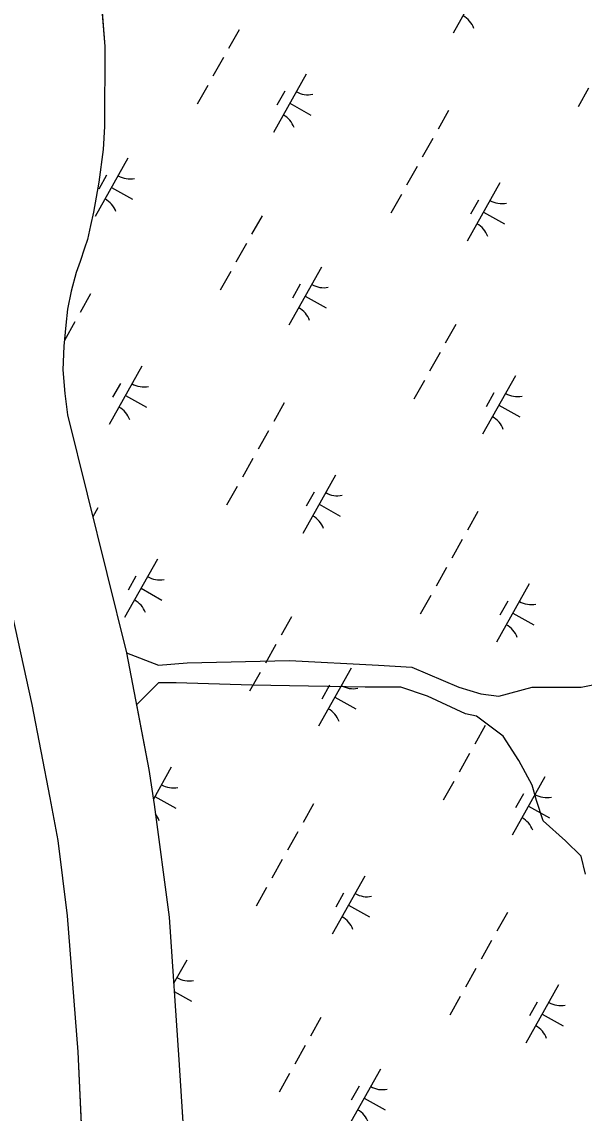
# Model space of a CAD drawing. Extents: x 3913936 to 3933962, y 195330 to 217741.
# Drawn here: x 3920880 to 3921301, y 204741 to 205558 of the extents above; entities that cross this region are included whole.
import ezdxf

# ---------------------------------------------------------------- set-up
doc = ezdxf.new("R2010")
doc.units = 0
doc.layers.add('V-TOPO-SHOR', color=7, linetype='Continuous')
doc.layers.add('V-WETL-SWMP', color=7, linetype='Continuous')

msp = doc.modelspace()

# ---------------------------------------------------------------- linework, layer by layer
at = {"layer": 'V-TOPO-SHOR'}
for points in [[(3920939.12, 205578.54), (3920942.18, 205539.98), (3920941.96, 205480.17), (3920940.97, 205462.8), (3920937.73, 205438.46), (3920933.69, 205416.04), (3920931.47, 205405.99), (3920929.25, 205395.55), (3920927, 205388.97), (3920923.62, 205378.91), (3920920.61, 205370.78), (3920916.88, 205356.85), (3920914.31, 205343.32), (3920912.87, 205331.35), (3920911.48, 205315.51), (3920910.87, 205297.76), (3920912.2, 205280.02), (3920914.27, 205264.22), (3920958.39, 205085.98)], [(3920847.73, 205181.09), (3920852.27, 205168.06), (3920868.87, 205126.28), (3920872.71, 205114.36), (3920887.61, 205047.36), (3920901.13, 204977.26), (3920906.96, 204945.42), (3920913.92, 204888.89), (3920921.95, 204787.1), (3920925.18, 204716.52), (3920924.25, 204637.28), (3920922.68, 204612.06), (3920922.52, 204601.89), (3920921.98, 204590.57), (3920922.34, 204579.51), (3920923.22, 204568.33), (3920924.58, 204560.37)], [(3920958.39, 205085.98), (3920982.29, 205076.8), (3921003.94, 205078.46), (3921080.53, 205080.13), (3921147.13, 205076.8), (3921172.1, 205075.13), (3921207.07, 205060.14), (3921223.72, 205055.15), (3921237.04, 205053.48), (3921262.02, 205060.14), (3921285.33, 205060.14), (3921298.65, 205060.14), (3921315.3, 205063.47)], [(3921301.98, 204920.28), (3921298.65, 204933.6), (3921286.99, 204945.26), (3921270.34, 204960.24), (3921265.35, 204975.23), (3921262.02, 204986.88), (3921252.03, 205005.2), (3921240.37, 205023.51), (3921220.39, 205038.5), (3921212.07, 205040.16), (3921183.76, 205053.48), (3921163.78, 205060.14), (3921137.14, 205060.14), (3921052.22, 205061.81), (3920995.61, 205063.47), (3920982.29, 205063.47), (3920965.81, 205046.99)], [(3920965.81, 205046.99), (3920975.02, 204998.55), (3920979.13, 204972.35), (3920990.33, 204887.95), (3920997.51, 204781.14), (3921004.74, 204668.15), (3921009.13, 204611.08), (3921019.44, 204540.57), (3921029.57, 204488.18), (3921070.12, 204278.27), (3921090.71, 204098.27), (3921107.56, 203906.27), (3921121.96, 203756.27)]]:
    msp.add_lwpolyline(points, dxfattribs=at)
at = {"layer": 'V-WETL-SWMP'}
for p, q in [((3921227.47, 205593.56), (3921202.97, 205549.97)), ((3920939.12, 205578.54), (3920942.18, 205539.98)), ((3921042.7, 205552.54), (3921034.86, 205538.59)), ((3920942.18, 205539.98), (3920941.96, 205480.17)), ((3921030.94, 205531.62), (3921023.1, 205517.67)), ((3921092.87, 205519.27), (3921068.37, 205475.68)), ((3921019.18, 205510.7), (3921011.34, 205496.75)), ((3921076.83, 205506.48), (3921070.95, 205496.02)), ((3921304.37, 205508.69), (3921296.53, 205494.74)), ((3921080.62, 205497.47), (3921096.31, 205488.65)), ((3921199.46, 205491.95), (3921191.62, 205478)), ((3920941.96, 205480.17), (3920940.97, 205462.8)), ((3921187.7, 205471.03), (3921179.86, 205457.08)), ((3920940.97, 205462.8), (3920937.73, 205438.46)), ((3920959.5, 205456.31), (3920935, 205412.72)), ((3921175.94, 205450.11), (3921168.1, 205436.16)), ((3920937.73, 205438.46), (3920933.69, 205416.04)), ((3920943.47, 205443.52), (3920937.59, 205433.06)), ((3920947.25, 205434.51), (3920962.94, 205425.69)), ((3921237.87, 205437.76), (3921213.37, 205394.17)), ((3921164.18, 205429.19), (3921156.34, 205415.24)), ((3921221.83, 205424.98), (3921215.95, 205414.51)), ((3920933.69, 205416.04), (3920931.47, 205405.99)), ((3921225.62, 205415.96), (3921241.31, 205407.14)), ((3920931.47, 205405.99), (3920929.25, 205395.55)), ((3921059.92, 205413.28), (3921052.08, 205399.33)), ((3920927, 205388.97), (3920923.62, 205378.91)), ((3920929.25, 205395.55), (3920927, 205388.97)), ((3921048.16, 205392.36), (3921040.32, 205378.41)), ((3920923.62, 205378.91), (3920920.61, 205370.78)), ((3921104.5, 205374.8), (3921080, 205331.21)), ((3920920.61, 205370.78), (3920916.88, 205356.85)), ((3921036.4, 205371.44), (3921028.56, 205357.49)), ((3920916.88, 205356.85), (3920914.31, 205343.32)), ((3921088.46, 205362.02), (3921082.58, 205351.56)), ((3920931.49, 205354.7), (3920923.65, 205340.75)), ((3921092.25, 205353), (3921107.94, 205344.18)), ((3920914.31, 205343.32), (3920912.87, 205331.35)), ((3920919.73, 205333.78), (3920911.89, 205319.83)), ((3921204.92, 205331.77), (3921197.08, 205317.83)), ((3920912.87, 205331.35), (3920911.48, 205315.51)), ((3920911.48, 205315.51), (3920910.87, 205297.76)), ((3921193.16, 205310.85), (3921185.32, 205296.9)), ((3920969.9, 205300.51), (3920945.4, 205256.92)), ((3920910.87, 205297.76), (3920912.2, 205280.02)), ((3921249.5, 205293.29), (3921225, 205249.7)), ((3920953.86, 205287.73), (3920947.98, 205277.27)), ((3921181.4, 205289.93), (3921173.56, 205275.98)), ((3920912.2, 205280.02), (3920914.27, 205264.22)), ((3920957.65, 205278.71), (3920973.34, 205269.89)), ((3921233.46, 205280.51), (3921227.58, 205270.05)), ((3921076.49, 205273.19), (3921068.65, 205259.25)), ((3921237.25, 205271.5), (3921252.94, 205262.67)), ((3920914.27, 205264.22), (3920958.39, 205085.98)), ((3921064.73, 205252.27), (3921056.89, 205238.32)), ((3921052.97, 205231.35), (3921045.13, 205217.4)), ((3921114.9, 205219), (3921090.39, 205175.41)), ((3921041.21, 205210.43), (3921033.37, 205196.48)), ((3921098.86, 205206.22), (3921092.98, 205195.76)), ((3920936.95, 205194.52), (3920933.18, 205187.82)), ((3921102.64, 205197.21), (3921118.34, 205188.38)), ((3921221.49, 205191.68), (3921213.65, 205177.74)), ((3921209.73, 205170.76), (3921201.89, 205156.82)), ((3920981.53, 205156.04), (3920957.03, 205112.45)), ((3921197.97, 205149.84), (3921190.13, 205135.89)), ((3920965.49, 205143.26), (3920959.61, 205132.8)), ((3921259.89, 205137.49), (3921235.39, 205093.9)), ((3920969.28, 205134.25), (3920984.97, 205125.43)), ((3921186.21, 205128.92), (3921178.36, 205114.97)), ((3921243.86, 205124.71), (3921237.98, 205114.25)), ((3920872.71, 205114.36), (3920887.61, 205047.36)), ((3921081.95, 205113.01), (3921074.11, 205099.07)), ((3921247.64, 205115.7), (3921263.33, 205106.88)), ((3921070.19, 205092.09), (3921062.35, 205078.15)), ((3920958.39, 205085.98), (3920975.02, 204998.55)), ((3921058.43, 205071.17), (3921050.59, 205057.22)), ((3921126.52, 205074.53), (3921102.02, 205030.94)), ((3921110.49, 205061.75), (3921104.61, 205051.29)), ((3920887.61, 205047.36), (3920901.13, 204977.26)), ((3921114.27, 205052.74), (3921129.97, 205043.92)), ((3921226.95, 205031.5), (3921219.11, 205017.56)), ((3921215.19, 205010.58), (3921207.35, 204996.64)), ((3920975.02, 204998.55), (3920979.13, 204972.35)), ((3920991.92, 205000.24), (3920978.5, 204976.36)), ((3921203.43, 204989.66), (3921195.59, 204975.72)), ((3921271.52, 204993.02), (3921247.02, 204949.43)), ((3920901.13, 204977.26), (3920906.96, 204945.42)), ((3920979.13, 204972.35), (3920990.33, 204887.95)), ((3920979.67, 204978.45), (3920995.36, 204969.63)), ((3921098.51, 204972.92), (3921090.67, 204958.98)), ((3921255.49, 204980.24), (3921249.61, 204969.78)), ((3921259.27, 204971.23), (3921274.96, 204962.41)), ((3921086.75, 204952), (3921078.91, 204938.06)), ((3920906.96, 204945.42), (3920913.92, 204888.89)), ((3921074.99, 204931.08), (3921067.15, 204917.14)), ((3921136.92, 204918.73), (3921112.42, 204875.14)), ((3921063.23, 204910.16), (3921055.39, 204896.21)), ((3921120.88, 204905.95), (3921115, 204895.49)), ((3921124.67, 204896.94), (3921140.36, 204888.12)), ((3921243.51, 204891.42), (3921235.67, 204877.47)), ((3920913.92, 204888.89), (3920921.95, 204787.1)), ((3920990.33, 204887.95), (3920997.51, 204781.14)), ((3921231.75, 204870.49), (3921223.91, 204856.55)), ((3921003.55, 204855.77), (3920993.67, 204838.2)), ((3921219.99, 204849.57), (3921212.15, 204835.63)), ((3921281.92, 204837.22), (3921257.42, 204793.64)), ((3920994.06, 204832.43), (3921006.99, 204825.16)), ((3921208.23, 204828.65), (3921200.39, 204814.7)), ((3921265.88, 204824.44), (3921260, 204813.98)), ((3921103.97, 204812.75), (3921096.13, 204798.8)), ((3921269.67, 204815.43), (3921285.36, 204806.61)), ((3920921.95, 204787.1), (3920925.18, 204716.52)), ((3921092.21, 204791.82), (3921084.37, 204777.88)), ((3920997.51, 204781.14), (3921004.74, 204668.15)), ((3921080.45, 204770.9), (3921072.61, 204756.96)), ((3921148.55, 204774.26), (3921124.05, 204730.68)), ((3921132.51, 204761.48), (3921126.63, 204751.02)), ((3921136.3, 204752.47), (3921151.99, 204743.65))]:
    msp.add_line(p, q, dxfattribs=at)
for centre, start, end in [((3921201.89, 205547.57), 19.88608, 61.42973), ((3921094.36, 205521.44), 239.88608, 281.42974), ((3921067.29, 205473.28), 19.88608, 61.42973), ((3920960.99, 205458.48), 239.88608, 281.42974), ((3920933.92, 205410.32), 19.88608, 61.42973), ((3921239.36, 205439.93), 239.88608, 281.42974), ((3921212.29, 205391.77), 19.88608, 61.42973), ((3921105.99, 205376.97), 239.88608, 281.42974), ((3921078.92, 205328.81), 19.88608, 61.42973), ((3920971.39, 205302.68), 239.88608, 281.42974), ((3921250.99, 205295.46), 239.88608, 281.42974), ((3920944.32, 205254.52), 19.88608, 61.42973), ((3921223.92, 205247.3), 19.88608, 61.42973), ((3921116.39, 205221.17), 239.88608, 281.42974), ((3921089.32, 205173.01), 19.88608, 61.42973), ((3920983.02, 205158.21), 239.88608, 281.42974), ((3920955.95, 205110.05), 19.88608, 61.42973), ((3921261.38, 205139.66), 239.88608, 281.42974), ((3921234.31, 205091.5), 19.88608, 61.42973), ((3921128.02, 205076.7), 239.88608, 281.42974), ((3921100.95, 205028.54), 19.88608, 61.42973), ((3920993.41, 205002.41), 239.88608, 281.42974), ((3921273.01, 204995.19), 239.88608, 281.42974), ((3920966.34, 204954.25), 19.88608, 38.88564), ((3921245.94, 204947.03), 19.88608, 61.42973), ((3921138.41, 204920.9), 239.88608, 281.42974), ((3921111.34, 204872.74), 19.88608, 61.42973), ((3921005.04, 204857.94), 239.88608, 281.42974), ((3921283.41, 204839.39), 239.88608, 281.42974), ((3921256.34, 204791.23), 19.88608, 61.42973), ((3921150.04, 204776.43), 239.88608, 281.42974), ((3921122.97, 204728.27), 19.88608, 61.42973)]:
    msp.add_arc(centre, 17.62, start, end, dxfattribs=at)

doc.saveas('drawing.dxf')
